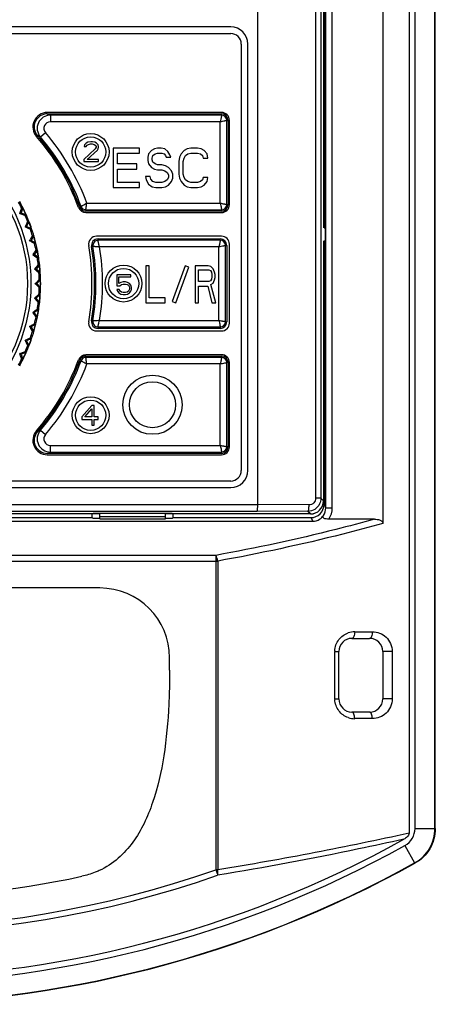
# Model space of a CAD drawing. Header units: millimetres. Extents: x 1117 to 38156, y -1945 to 7303.
# Tile 821 of 831: x 36394 to 36425, y 1271 to 1346. Entities that reach past the tile are written whole.
import ezdxf

# ---------------------------------------------------------------- set-up
doc = ezdxf.new("R2010")
doc.units = ezdxf.units.MM

msp = doc.modelspace()

# ---------------------------------------------------------------- linework, layer by layer
at = {"color": 7, "linetype": 'Continuous'}
for p, q in [((36421.392, 1414.083), (36421.392, 1307.913)), ((36423.381, 1414.236), (36423.381, 1284.378)), ((36423.837, 1284.741), (36423.837, 1413.969)), ((36425.355, 1284.741), (36425.355, 1413.969)), ((36425.381, 1284.726), (36425.381, 1413.99)), ((36411.881, 1309.34), (36411.881, 1393.724)), ((36416.284, 1392.692), (36416.284, 1309.825)), ((36416.686, 1392.692), (36416.686, 1309.823)), ((36417.052, 1309.087), (36417.052, 1392.714)), ((36417.552, 1309.087), (36417.552, 1392.714)), ((36416.881, 1376.381), (36416.881, 1330.381)), ((36416.921, 1376.381), (36416.921, 1330.381)), ((36409.831, 1345.631), (36354.931, 1345.631)), ((36354.931, 1345.131), (36409.831, 1345.131)), ((36410.631, 1344.331), (36410.631, 1311.931)), ((36411.131, 1311.931), (36411.131, 1344.331)), ((36409.131, 1339.131), (36395.886, 1339.131)), ((36395.886, 1339.031), (36409.131, 1339.031)), ((36409.131, 1338.926), (36396.116, 1338.926)), ((36396.116, 1338.926), (36396.116, 1338.426)), ((36409.131, 1338.926), (36409.131, 1339.031)), ((36409.026, 1338.426), (36396.116, 1338.426)), ((36409.026, 1332.235), (36409.026, 1338.426)), ((36409.526, 1338.531), (36409.631, 1338.531)), ((36409.526, 1332.131), (36409.526, 1338.531)), ((36409.631, 1338.531), (36409.631, 1332.131)), ((36409.731, 1332.131), (36409.731, 1338.531)), ((36395.357, 1337.274), (36395.737, 1337.6)), ((36398.723, 1336.677), (36398.692, 1336.549)), ((36398.848, 1336.805), (36398.723, 1336.677)), ((36398.973, 1336.869), (36398.848, 1336.805)), ((36398.911, 1336.645), (36399.005, 1336.709)), ((36399.192, 1336.901), (36398.973, 1336.869)), ((36399.005, 1336.709), (36399.161, 1336.741)), ((36399.161, 1336.741), (36399.286, 1336.741)), ((36399.317, 1336.901), (36399.192, 1336.901)), ((36399.286, 1336.741), (36399.442, 1336.709)), ((36399.505, 1336.869), (36399.317, 1336.901)), ((36399.442, 1336.709), (36399.536, 1336.645)), ((36399.63, 1336.805), (36399.505, 1336.869)), ((36399.755, 1336.677), (36399.63, 1336.805)), ((36399.786, 1336.549), (36399.755, 1336.677)), ((36399.536, 1336.358), (36398.661, 1335.56)), ((36398.692, 1336.549), (36398.848, 1336.549)), ((36398.848, 1336.549), (36398.911, 1336.645)), ((36398.911, 1335.56), (36399.692, 1336.262)), ((36399.536, 1336.645), (36399.598, 1336.549)), ((36399.598, 1336.486), (36399.536, 1336.358)), ((36399.598, 1336.549), (36399.598, 1336.486)), ((36399.692, 1336.262), (36399.755, 1336.358)), ((36399.755, 1336.358), (36399.786, 1336.486)), ((36399.786, 1336.486), (36399.786, 1336.549)), ((36402.906, 1336.431), (36400.881, 1336.431)), ((36400.881, 1336.431), (36400.881, 1333.431)), ((36401.218, 1336.048), (36402.906, 1336.048)), ((36401.218, 1335.218), (36401.218, 1336.048)), ((36402.906, 1336.048), (36402.906, 1336.431)), ((36403.581, 1335.984), (36403.525, 1335.728)), ((36403.806, 1336.239), (36403.581, 1335.984)), ((36404.031, 1336.367), (36403.806, 1336.239)), ((36403.918, 1335.856), (36404.087, 1335.984)), ((36404.256, 1336.431), (36404.031, 1336.367)), ((36404.087, 1335.984), (36404.256, 1336.048)), ((36404.537, 1336.431), (36404.256, 1336.431)), ((36404.256, 1336.048), (36404.593, 1336.048)), ((36404.818, 1336.367), (36404.537, 1336.431)), ((36404.593, 1336.048), (36404.762, 1335.984)), ((36404.762, 1335.984), (36404.875, 1335.856)), ((36405.043, 1336.175), (36404.818, 1336.367)), ((36405.212, 1335.92), (36405.043, 1336.175)), ((36406.056, 1335.984), (36405.943, 1335.728)), ((36406.281, 1336.239), (36406.056, 1335.984)), ((36406.506, 1336.367), (36406.281, 1336.239)), ((36406.393, 1335.856), (36406.562, 1335.984)), ((36406.787, 1336.431), (36406.506, 1336.367)), ((36406.562, 1335.984), (36406.787, 1336.048)), ((36407.293, 1336.431), (36406.787, 1336.431)), ((36406.787, 1336.048), (36407.293, 1336.048)), ((36407.575, 1336.367), (36407.293, 1336.431)), ((36407.293, 1336.048), (36407.518, 1335.984)), ((36407.518, 1335.984), (36407.687, 1335.856)), ((36407.8, 1336.239), (36407.575, 1336.367)), ((36408.025, 1335.984), (36407.8, 1336.239)), ((36408.081, 1335.665), (36408.025, 1335.984)), ((36398.661, 1335.56), (36398.661, 1335.401)), ((36398.661, 1335.401), (36399.786, 1335.401)), ((36399.786, 1335.56), (36398.911, 1335.56)), ((36399.786, 1335.401), (36399.786, 1335.56)), ((36402.681, 1335.218), (36401.218, 1335.218)), ((36402.681, 1334.835), (36402.681, 1335.218)), ((36403.525, 1335.728), (36403.525, 1335.473)), ((36403.525, 1335.473), (36403.581, 1335.218)), ((36403.581, 1335.218), (36403.806, 1334.962)), ((36403.862, 1335.665), (36403.918, 1335.856)), ((36403.862, 1335.537), (36403.862, 1335.665)), ((36403.918, 1335.345), (36403.862, 1335.537)), ((36404.087, 1335.218), (36403.918, 1335.345)), ((36404.256, 1335.154), (36404.087, 1335.218)), ((36404.875, 1335.856), (36404.931, 1335.728)), ((36404.931, 1335.728), (36405.268, 1335.728)), ((36405.268, 1335.728), (36405.212, 1335.92)), ((36405.943, 1335.728), (36405.887, 1335.409)), ((36405.887, 1335.409), (36405.887, 1334.452)), ((36406.225, 1335.409), (36406.281, 1335.665)), ((36406.225, 1334.452), (36406.225, 1335.409)), ((36406.281, 1335.665), (36406.393, 1335.856)), ((36407.687, 1335.856), (36407.743, 1335.665)), ((36407.743, 1335.665), (36408.081, 1335.665)), ((36401.218, 1334.835), (36402.681, 1334.835)), ((36401.218, 1333.814), (36401.218, 1334.835)), ((36403.806, 1334.962), (36404.031, 1334.835)), ((36404.031, 1334.835), (36404.256, 1334.771)), ((36404.593, 1335.154), (36404.256, 1335.154)), ((36404.256, 1334.771), (36404.593, 1334.771)), ((36404.875, 1335.09), (36404.593, 1335.154)), ((36404.593, 1334.771), (36404.818, 1334.707)), ((36404.818, 1334.707), (36404.987, 1334.579)), ((36405.1, 1334.962), (36404.875, 1335.09)), ((36404.987, 1334.579), (36405.1, 1334.388)), ((36405.325, 1334.707), (36405.1, 1334.962)), ((36405.437, 1334.452), (36405.325, 1334.707)), ((36405.437, 1334.133), (36405.437, 1334.452)), ((36405.887, 1334.452), (36405.943, 1334.133)), ((36406.281, 1334.197), (36406.225, 1334.452)), ((36402.906, 1333.814), (36401.218, 1333.814)), ((36402.906, 1333.431), (36402.906, 1333.814)), ((36403.693, 1334.26), (36403.356, 1334.26)), ((36403.356, 1334.26), (36403.412, 1334.005)), ((36403.412, 1334.005), (36403.581, 1333.686)), ((36403.581, 1333.686), (36403.862, 1333.494)), ((36403.75, 1334.069), (36403.693, 1334.26)), ((36403.918, 1333.877), (36403.75, 1334.069)), ((36404.143, 1333.814), (36403.918, 1333.877)), ((36404.593, 1333.814), (36404.143, 1333.814)), ((36404.818, 1333.877), (36404.593, 1333.814)), ((36404.987, 1334.005), (36404.818, 1333.877)), ((36405.1, 1334.197), (36404.987, 1334.005)), ((36405.1, 1334.388), (36405.1, 1334.197)), ((36405.1, 1333.622), (36405.325, 1333.877)), ((36405.325, 1333.877), (36405.437, 1334.133)), ((36405.943, 1334.133), (36406.056, 1333.877)), ((36406.056, 1333.877), (36406.281, 1333.622)), ((36406.393, 1334.005), (36406.281, 1334.197)), ((36406.562, 1333.877), (36406.393, 1334.005)), ((36406.787, 1333.814), (36406.562, 1333.877)), ((36407.293, 1333.814), (36406.787, 1333.814)), ((36407.518, 1333.877), (36407.293, 1333.814)), ((36407.687, 1334.005), (36407.518, 1333.877)), ((36407.743, 1334.197), (36407.687, 1334.005)), ((36408.081, 1334.197), (36407.743, 1334.197)), ((36407.8, 1333.622), (36408.025, 1333.877)), ((36408.025, 1333.877), (36408.081, 1334.197)), ((36400.881, 1333.431), (36402.906, 1333.431)), ((36403.862, 1333.494), (36404.143, 1333.431)), ((36404.143, 1333.431), (36404.593, 1333.431)), ((36404.593, 1333.431), (36404.875, 1333.494)), ((36404.875, 1333.494), (36405.1, 1333.622)), ((36406.281, 1333.622), (36406.506, 1333.494)), ((36406.506, 1333.494), (36406.787, 1333.431)), ((36406.787, 1333.431), (36407.293, 1333.431)), ((36407.293, 1333.431), (36407.575, 1333.494)), ((36407.575, 1333.494), (36407.8, 1333.622)), ((36398.894, 1332.235), (36409.026, 1332.235)), ((36393.889, 1331.497), (36393.787, 1331.449)), ((36394.034, 1331.893), (36393.889, 1331.497)), ((36393.889, 1331.497), (36394.286, 1331.353)), ((36394.034, 1331.893), (36393.942, 1331.851)), ((36398.449, 1331.995), (36398.35, 1331.959)), ((36398.82, 1331.735), (36409.131, 1331.735)), ((36398.82, 1331.735), (36398.82, 1331.631)), ((36409.131, 1331.631), (36398.82, 1331.631)), ((36398.82, 1331.531), (36409.131, 1331.531)), ((36409.131, 1331.735), (36409.131, 1331.631)), ((36409.526, 1332.131), (36409.631, 1332.131)), ((36394.194, 1331.31), (36394.286, 1331.353)), ((36394.492, 1330.856), (36394.313, 1330.474)), ((36394.492, 1330.856), (36394.396, 1330.821)), ((36394.313, 1330.474), (36394.207, 1330.435)), ((36394.696, 1330.295), (36394.313, 1330.474)), ((36394.6, 1330.261), (36394.696, 1330.295)), ((36416.921, 1330.381), (36417.037, 1330.381)), ((36417.007, 1330.381), (36417.007, 1329.381)), ((36394.646, 1329.417), (36394.537, 1329.388)), ((36394.857, 1329.782), (36394.646, 1329.417)), ((36395.012, 1329.206), (36394.646, 1329.417)), ((36394.857, 1329.782), (36394.759, 1329.756)), ((36394.914, 1329.18), (36395.012, 1329.206)), ((36409.131, 1329.731), (36399.622, 1329.731)), ((36399.74, 1329.531), (36409.031, 1329.531)), ((36399.74, 1329.426), (36399.74, 1329.531)), ((36409.031, 1329.426), (36399.74, 1329.426)), ((36409.031, 1329.426), (36409.031, 1329.531)), ((36416.881, 1329.381), (36416.881, 1309.63)), ((36416.921, 1329.381), (36417.037, 1329.381)), ((36416.921, 1329.381), (36416.921, 1309.351)), ((36395.128, 1328.681), (36394.886, 1328.336)), ((36395.128, 1328.681), (36395.028, 1328.663)), ((36399.35, 1328.965), (36399.247, 1328.948)), ((36408.926, 1328.926), (36399.863, 1328.926)), ((36408.926, 1323.335), (36408.926, 1328.926)), ((36409.426, 1329.031), (36409.531, 1329.031)), ((36409.426, 1323.231), (36409.426, 1329.031)), ((36409.531, 1329.031), (36409.531, 1323.231)), ((36409.731, 1323.131), (36409.731, 1329.131)), ((36394.886, 1328.336), (36394.775, 1328.316)), ((36395.232, 1328.094), (36394.886, 1328.336)), ((36395.132, 1328.076), (36395.232, 1328.094)), ((36395.031, 1327.237), (36394.918, 1327.227)), ((36395.302, 1327.56), (36395.031, 1327.237)), ((36395.354, 1326.966), (36395.031, 1327.237)), ((36395.302, 1327.56), (36395.201, 1327.552)), ((36395.253, 1326.957), (36395.354, 1326.966)), ((36403.626, 1327.481), (36403.381, 1327.481)), ((36403.381, 1327.481), (36403.381, 1324.681)), ((36403.626, 1325.038), (36403.626, 1327.481)), ((36406.363, 1327.481), (36405.381, 1324.783)), ((36405.663, 1324.681), (36406.644, 1327.378)), ((36406.644, 1327.378), (36406.363, 1327.481)), ((36408.117, 1327.481), (36407.137, 1327.481)), ((36407.137, 1327.481), (36407.137, 1324.681)), ((36407.382, 1327.183), (36408.158, 1327.183)), ((36407.382, 1326.289), (36407.382, 1327.183)), ((36408.322, 1327.421), (36408.117, 1327.481)), ((36408.158, 1327.183), (36408.281, 1327.123)), ((36408.281, 1327.123), (36408.362, 1327.004)), ((36408.485, 1327.242), (36408.322, 1327.421)), ((36408.362, 1327.004), (36408.403, 1326.825)), ((36408.607, 1327.004), (36408.485, 1327.242)), ((36408.648, 1326.825), (36408.607, 1327.004)), ((36395.377, 1326.429), (36395.079, 1326.131)), ((36395.377, 1326.429), (36395.276, 1326.429)), ((36402.233, 1326.801), (36401.171, 1326.801)), ((36401.171, 1326.801), (36401.171, 1325.971)), ((36401.327, 1326.641), (36402.233, 1326.641)), ((36401.327, 1326.13), (36401.327, 1326.641)), ((36401.483, 1326.226), (36401.327, 1326.13)), ((36401.64, 1326.258), (36401.483, 1326.226)), ((36401.827, 1326.258), (36401.64, 1326.258)), ((36401.983, 1326.226), (36401.827, 1326.258)), ((36402.14, 1326.13), (36401.983, 1326.226)), ((36402.233, 1326.641), (36402.233, 1326.801)), ((36408.158, 1326.289), (36407.382, 1326.289)), ((36408.281, 1326.349), (36408.158, 1326.289)), ((36408.362, 1326.468), (36408.281, 1326.349)), ((36408.403, 1326.647), (36408.362, 1326.468)), ((36408.403, 1326.825), (36408.403, 1326.647)), ((36408.485, 1326.17), (36408.607, 1326.408)), ((36408.607, 1326.408), (36408.648, 1326.587)), ((36408.648, 1326.587), (36408.648, 1326.825)), ((36395.079, 1326.131), (36394.966, 1326.131)), ((36395.377, 1325.832), (36395.079, 1326.131)), ((36395.276, 1325.832), (36395.377, 1325.832)), ((36401.171, 1325.971), (36401.39, 1325.971)), ((36401.358, 1325.684), (36401.171, 1325.684)), ((36401.171, 1325.684), (36401.233, 1325.556)), ((36401.233, 1325.556), (36401.327, 1325.428)), ((36401.421, 1325.556), (36401.358, 1325.684)), ((36401.39, 1325.971), (36401.515, 1326.067)), ((36401.515, 1325.492), (36401.421, 1325.556)), ((36401.515, 1326.067), (36401.64, 1326.098)), ((36401.64, 1325.46), (36401.515, 1325.492)), ((36401.64, 1326.098), (36401.827, 1326.098)), ((36401.827, 1325.46), (36401.64, 1325.46)), ((36401.827, 1326.098), (36401.952, 1326.067)), ((36401.952, 1325.492), (36401.827, 1325.46)), ((36401.952, 1326.067), (36402.046, 1326.003)), ((36402.046, 1325.556), (36401.952, 1325.492)), ((36402.046, 1326.003), (36402.108, 1325.907)), ((36402.108, 1325.652), (36402.046, 1325.556)), ((36402.108, 1325.907), (36402.14, 1325.811)), ((36402.14, 1325.747), (36402.108, 1325.652)), ((36402.233, 1326.003), (36402.14, 1326.13)), ((36402.14, 1325.811), (36402.14, 1325.747)), ((36402.14, 1325.428), (36402.233, 1325.556)), ((36402.296, 1325.843), (36402.233, 1326.003)), ((36402.233, 1325.556), (36402.296, 1325.715)), ((36402.296, 1325.715), (36402.296, 1325.843)), ((36407.382, 1325.932), (36408.077, 1325.932)), ((36407.382, 1324.681), (36407.382, 1325.932)), ((36408.077, 1325.932), (36408.403, 1324.681)), ((36408.322, 1326.051), (36408.485, 1326.17)), ((36408.689, 1324.681), (36408.322, 1326.051)), ((36395.031, 1325.024), (36394.918, 1325.034)), ((36395.354, 1325.295), (36395.031, 1325.024)), ((36395.302, 1324.701), (36395.031, 1325.024)), ((36395.201, 1324.71), (36395.302, 1324.701)), ((36395.354, 1325.295), (36395.253, 1325.304)), ((36401.327, 1325.428), (36401.483, 1325.332)), ((36401.483, 1325.332), (36401.64, 1325.301)), ((36401.64, 1325.301), (36401.827, 1325.301)), ((36401.827, 1325.301), (36401.983, 1325.332)), ((36401.983, 1325.332), (36402.14, 1325.428)), ((36404.851, 1325.038), (36403.626, 1325.038)), ((36404.851, 1324.681), (36404.851, 1325.038)), ((36405.381, 1324.783), (36405.663, 1324.681)), ((36395.232, 1324.167), (36394.886, 1323.926)), ((36395.232, 1324.167), (36395.132, 1324.185)), ((36403.381, 1324.681), (36404.851, 1324.681)), ((36407.137, 1324.681), (36407.382, 1324.681)), ((36408.403, 1324.681), (36408.689, 1324.681)), ((36394.886, 1323.926), (36394.775, 1323.945)), ((36395.128, 1323.58), (36394.886, 1323.926)), ((36395.028, 1323.598), (36395.128, 1323.58)), ((36399.35, 1323.296), (36399.247, 1323.313)), ((36399.864, 1323.335), (36408.926, 1323.335)), ((36409.426, 1323.231), (36409.531, 1323.231)), ((36394.646, 1322.844), (36394.537, 1322.873)), ((36395.012, 1323.055), (36394.646, 1322.844)), ((36394.646, 1322.844), (36394.857, 1322.479)), ((36394.759, 1322.505), (36394.857, 1322.479)), ((36395.012, 1323.055), (36394.914, 1323.081)), ((36399.622, 1322.531), (36409.131, 1322.531)), ((36399.74, 1322.835), (36409.031, 1322.835)), ((36399.74, 1322.835), (36399.74, 1322.731)), ((36409.031, 1322.731), (36399.74, 1322.731)), ((36409.031, 1322.835), (36409.031, 1322.731)), ((36394.313, 1321.788), (36394.207, 1321.826)), ((36394.696, 1321.966), (36394.313, 1321.788)), ((36394.313, 1321.788), (36394.492, 1321.405)), ((36394.696, 1321.966), (36394.6, 1322)), ((36394.396, 1321.44), (36394.492, 1321.405)), ((36393.889, 1320.764), (36393.787, 1320.812)), ((36394.286, 1320.908), (36393.889, 1320.764)), ((36393.889, 1320.764), (36394.034, 1320.368)), ((36393.942, 1320.411), (36394.034, 1320.368)), ((36394.286, 1320.908), (36394.194, 1320.951)), ((36398.35, 1320.302), (36398.449, 1320.266)), ((36409.131, 1320.731), (36398.82, 1320.731)), ((36398.82, 1320.631), (36409.131, 1320.631)), ((36398.82, 1320.631), (36398.82, 1320.526)), ((36409.131, 1320.526), (36398.82, 1320.526)), ((36409.131, 1320.631), (36409.131, 1320.526)), ((36409.026, 1320.026), (36398.894, 1320.026)), ((36409.026, 1313.835), (36409.026, 1320.026)), ((36409.631, 1320.131), (36409.526, 1320.131)), ((36409.526, 1313.731), (36409.526, 1320.131)), ((36409.631, 1320.131), (36409.631, 1313.731)), ((36409.731, 1313.731), (36409.731, 1320.131)), ((36399.261, 1316.871), (36398.511, 1316.009)), ((36398.73, 1316.009), (36399.261, 1316.615)), ((36399.448, 1316.871), (36399.261, 1316.871)), ((36399.261, 1316.615), (36399.261, 1316.009)), ((36399.448, 1316.009), (36399.448, 1316.871)), ((36398.511, 1316.009), (36398.511, 1315.817)), ((36398.511, 1315.817), (36399.261, 1315.817)), ((36399.261, 1316.009), (36398.73, 1316.009)), ((36399.261, 1315.817), (36399.261, 1315.371)), ((36399.761, 1316.009), (36399.448, 1316.009)), ((36399.448, 1315.817), (36399.761, 1315.817)), ((36399.448, 1315.371), (36399.448, 1315.817)), ((36399.761, 1315.817), (36399.761, 1316.009)), ((36395.357, 1314.987), (36395.737, 1314.661)), ((36399.261, 1315.371), (36399.448, 1315.371)), ((36396.116, 1313.835), (36409.026, 1313.835)), ((36396.116, 1313.335), (36396.116, 1313.835)), ((36409.631, 1313.731), (36409.526, 1313.731)), ((36409.131, 1313.231), (36395.886, 1313.231)), ((36395.886, 1313.131), (36409.131, 1313.131)), ((36396.116, 1313.335), (36409.131, 1313.335)), ((36409.131, 1313.231), (36409.131, 1313.335)), ((36409.831, 1311.131), (36354.931, 1311.131)), ((36354.931, 1310.631), (36409.831, 1310.631)), ((36416.686, 1309.825), (36416.284, 1309.825)), ((36416.881, 1309.63), (36416.686, 1309.825)), ((36352.881, 1309.34), (36411.881, 1309.34)), ((36415.783, 1309.327), (36411.881, 1309.34)), ((36416.921, 1309.351), (36417.052, 1309.087)), ((36417.052, 1309.087), (36417.552, 1309.087)), ((36352.93, 1308.84), (36411.831, 1308.84)), ((36399.881, 1308.631), (36364.881, 1308.631)), ((36365.454, 1308.351), (36399.307, 1308.351)), ((36399.307, 1308.351), (36399.307, 1308.631)), ((36399.307, 1308.351), (36399.381, 1308.278)), ((36405.381, 1308.657), (36399.381, 1308.657)), ((36399.381, 1308.631), (36399.381, 1308.657)), ((36399.881, 1308.278), (36399.381, 1308.278)), ((36399.881, 1308.255), (36399.881, 1308.657)), ((36399.881, 1308.431), (36404.881, 1308.431)), ((36399.881, 1308.255), (36404.881, 1308.255)), ((36404.881, 1308.255), (36404.881, 1308.657)), ((36415.881, 1308.631), (36404.881, 1308.631)), ((36405.381, 1308.278), (36404.881, 1308.278)), ((36405.381, 1308.631), (36405.381, 1308.657)), ((36405.454, 1308.351), (36405.381, 1308.278)), ((36405.454, 1308.351), (36405.454, 1308.631)), ((36405.454, 1308.351), (36415.921, 1308.351)), ((36415.685, 1308.827), (36411.831, 1308.84)), ((36415.881, 1308.631), (36415.685, 1308.827)), ((36415.921, 1308.351), (36416.059, 1308.074)), ((36348.702, 1308.074), (36416.059, 1308.074)), ((36420.761, 1308.231), (36417.284, 1308.231)), ((36408.692, 1305.488), (36356.069, 1305.488)), ((36408.694, 1305.488), (36408.694, 1281.595)), ((36355.919, 1305.055), (36408.843, 1305.055)), ((36408.843, 1305.055), (36408.843, 1281.6)), ((36399.881, 1303.007), (36364.881, 1303.007)), ((36419.252, 1299.681), (36420.595, 1299.681)), ((36419.045, 1299.181), (36420.381, 1299.181)), ((36417.744, 1298.181), (36418.045, 1298.181)), ((36417.744, 1294.581), (36417.744, 1298.181)), ((36418.045, 1294.581), (36418.045, 1298.181)), ((36422.104, 1298.181), (36421.381, 1298.181)), ((36421.381, 1298.181), (36421.381, 1294.581)), ((36422.104, 1298.181), (36422.104, 1294.581)), ((36405.181, 1296.754), (36405.181, 1297.707)), ((36417.744, 1294.581), (36418.045, 1294.581)), ((36422.104, 1294.581), (36421.381, 1294.581)), ((36420.381, 1293.581), (36419.045, 1293.581)), ((36420.595, 1293.081), (36419.252, 1293.081)), ((36423.837, 1284.741), (36425.355, 1284.741)), ((36425.355, 1284.741), (36425.381, 1284.726)), ((36423.073, 1283.445), (36423.809, 1282.117)), ((36423.809, 1282.117), (36423.836, 1282.102)), ((36408.843, 1281.599), (36408.694, 1281.599)), ((36408.694, 1281.599), (36408.837, 1281.191))]:
    msp.add_line(p, q, dxfattribs=at)
for centre, radius in [((36382.381, 1326.131), 12.258), ((36382.381, 1326.131), 12), ((36399.181, 1336.131), 1.4), ((36399.181, 1336.131), 1.15), ((36401.681, 1326.131), 1.4), ((36401.681, 1326.131), 1.15), ((36403.881, 1316.931), 2.25), ((36403.881, 1316.931), 1.75), ((36399.181, 1316.131), 1.4), ((36399.181, 1316.131), 1.15)]:
    msp.add_circle(centre, radius, dxfattribs=at)
for centre, radius, start, end in [((36409.831, 1344.331), 1.3, 0, 90), ((36409.831, 1344.331), 0.8, 0, 90), ((36395.886, 1338.031), 1.1, 90, 221.38467), ((36395.885, 1338.031), 1, 89.97331, 221.41243), ((36396.116, 1337.926), 1, 90.01817, 220.63675), ((36379.5, 1302.754), 39.805, 65.32792, 65.69211), ((36409.131, 1338.531), 0.6, 0, 90), ((36409.131, 1338.531), 0.5, 0, 90), ((36409.131, 1338.531), 0.395, 0, 90), ((36396.116, 1337.926), 0.5, 89.97969, 220.66797), ((36382.381, 1326.131), 17.605, 20.28862, 40.65526), ((36382.381, 1326.131), 16.9, 20.05104, 41.38467), ((36380.108, 1302.062), 38.372, 66.58395, 66.94449), ((36382.381, 1326.131), 17, 20.05104, 41.38574), ((36382.381, 1326.131), 17.105, 20.05104, 40.65494), ((36382.381, 1326.131), 12.898, 26.32497, 28.67503), ((36382.381, 1326.131), 13, 21.31473, 28.68527), ((36382.381, 1326.131), 12.983, 23.67957, 26.31933), ((36398.82, 1332.131), 0.6, 200.05104, 270), ((36398.82, 1332.131), 0.5, 200.05104, 270), ((36398.82, 1332.131), 0.395, 200.05104, 270), ((36409.131, 1332.131), 0.6, 270, 0), ((36409.131, 1332.131), 0.5, 270, 0), ((36409.131, 1332.131), 0.395, 270, 0), ((36382.381, 1326.131), 12.898, 21.32497, 23.67503), ((36382.381, 1326.131), 12.983, 18.69834, 21.15769), ((36382.381, 1326.131), 13, 18.6934, 21.30985), ((36382.381, 1326.131), 12.898, 16.32497, 18.67503), ((36382.381, 1326.131), 13, 11.31473, 18.68527), ((36382.381, 1326.131), 12.983, 13.67894, 16.32304), ((36399.622, 1329.131), 0.6, 90, 189.87089), ((36399.74, 1329.031), 0.5, 90, 189.48403), ((36399.74, 1329.031), 0.395, 90, 189.48403), ((36409.031, 1329.031), 0.5, 0, 90), ((36409.031, 1329.031), 0.395, 0, 90), ((36409.131, 1329.131), 0.6, 0, 90), ((36382.381, 1326.131), 12.898, 11.32497, 13.67503), ((36382.381, 1326.131), 12.983, 8.69778, 11.15441), ((36382.381, 1326.131), 13, 8.69284, 11.30762), ((36382.381, 1326.131), 16.9, 350.12911, 9.87089), ((36382.381, 1326.131), 17.1, 350.51597, 9.48403), ((36382.381, 1326.131), 17.205, 350.51597, 9.48403), ((36382.381, 1326.131), 17.705, 350.91673, 9.08389), ((36382.381, 1326.131), 12.898, 6.32497, 8.67503), ((36382.381, 1326.131), 13, 3.70072, 8.68527), ((36382.381, 1326.131), 12.898, 1.32497, 3.67503), ((36382.381, 1326.131), 12.983, 3.69895, 6.33198), ((36382.381, 1326.131), 13, 356.31473, 3.68527), ((36382.381, 1326.131), 12.983, 358.6827, 1.16825), ((36382.381, 1326.131), 12.898, 356.32497, 358.67503), ((36382.381, 1326.131), 12.898, 351.32497, 353.67503), ((36382.381, 1326.131), 13, 351.31473, 356.29927), ((36382.381, 1326.131), 12.983, 353.66801, 356.30104), ((36382.381, 1326.131), 12.983, 348.69733, 351.15489), ((36382.381, 1326.131), 13, 348.69237, 351.30716), ((36382.381, 1326.131), 13, 341.31473, 348.68527), ((36382.381, 1326.131), 12.898, 346.32497, 348.67503), ((36399.622, 1323.131), 0.6, 170.12911, 270), ((36399.74, 1323.231), 0.5, 170.51597, 270), ((36399.74, 1323.231), 0.395, 170.51597, 270), ((36409.031, 1323.231), 0.5, 270, 0), ((36409.031, 1323.231), 0.395, 270, 0), ((36382.381, 1326.131), 12.898, 341.32497, 343.67503), ((36382.381, 1326.131), 12.983, 343.67695, 346.32105), ((36409.131, 1323.131), 0.6, 270, 0), ((36382.381, 1326.131), 12.983, 338.69509, 341.15307), ((36382.381, 1326.131), 13, 338.69014, 341.30659), ((36382.381, 1326.131), 13, 331.31473, 338.68527), ((36382.381, 1326.131), 12.898, 336.32497, 338.67503), ((36382.381, 1326.131), 12.898, 331.32497, 333.67503), ((36382.381, 1326.131), 12.983, 333.68066, 336.32043), ((36382.381, 1326.131), 16.9, 318.61533, 339.94896), ((36382.381, 1326.131), 17, 318.61426, 339.94896), ((36382.381, 1326.131), 17.105, 319.34505, 339.94896), ((36398.82, 1320.131), 0.6, 90, 159.94896), ((36398.82, 1320.131), 0.5, 90, 159.94896), ((36398.82, 1320.131), 0.395, 90, 159.94896), ((36409.131, 1320.131), 0.6, 0, 90), ((36409.131, 1320.131), 0.5, 0, 90), ((36409.131, 1320.131), 0.395, 0, 90), ((36382.381, 1326.131), 17.605, 319.34471, 339.71151), ((36396.116, 1314.335), 1, 139.36325, 269.98183), ((36380.052, 1350.331), 38.516, 293.05583, 293.41503), ((36395.886, 1314.231), 1.1, 138.61533, 270), ((36395.885, 1314.23), 1, 138.58757, 270.02669), ((36396.116, 1314.335), 0.5, 139.33291, 270.0204), ((36409.131, 1313.731), 0.6, 270, 0), ((36409.131, 1313.731), 0.5, 270, 0), ((36409.131, 1313.731), 0.395, 270, 0), ((36379.583, 1349.325), 39.606, 294.30722, 294.67324), ((36409.831, 1311.931), 1.3, 270, 0), ((36409.831, 1311.931), 0.8, 270, 0), ((36416.052, 1309.087), 1.5, 325.17481, 359.99806), ((36399.881, 1297.707), 5.3, 0, 90), ((36419.254, 1298.152), 1.528, 90.07434, 108.85741), ((36419.045, 1298.181), 1, 90, 180), ((36420.381, 1298.181), 1, 0, 90), ((36419.21, 1298.18), 1.466, 178.23131, 179.98421), ((36419.213, 1294.581), 1.469, 180.00954, 181.74698), ((36419.045, 1294.581), 1, 180, 270), ((36420.381, 1294.581), 1, 270, 0), ((36419.254, 1294.607), 1.527, 251.08088, 269.9323), ((36382.381, 1356.883), 83.503, 240.90464, 299.09536), ((36382.381, 1356.883), 83.959, 241.00902, 298.99098), ((36382.381, 1356.883), 85.503, 240.9983, 299.0017), ((36382.381, 1356.883), 85.477, 241.00902, 298.99098), ((36382.381, 1356.883), 79.75, 250.73516, 289.26463), ((36382.381, 1356.883), 80.183, 250.73347, 289.26365), ((36382.381, 1356.883), 77.477, 257.98255, 282.01745)]:
    msp.add_arc(centre, radius, start, end, dxfattribs=at)
for centre, major_axis, ratio, start_param, end_param in [((36415.881, 1309.631), (-0.707, 0.707), 0.999695, 2.356347, 3.926839), ((36415.921, 1309.351), (0.447, -0.895), 0.99981, 5.819644, 7.390288), ((36415.881, 1309.631), (0.707, -0.707), 0.999695, -0.157039, 0.471129), ((36415.881, 1309.631), (0.707, -0.707), 0.999695, -0.785246, -0.471129)]:
    msp.add_ellipse(centre, major_axis=major_axis, ratio=ratio, start_param=start_param, end_param=end_param, dxfattribs=at)
for points, knots in [([(36409.131, 1338.926), (36409.131, 1338.922), (36409.128, 1338.908), (36409.125, 1338.878), (36409.117, 1338.831), (36409.106, 1338.769), (36409.091, 1338.694), (36409.066, 1338.578), (36409.044, 1338.487), (36409.026, 1338.426)], [0, 0, 0, 0, 0.022317, 0.081844, 0.176208, 0.301587, 0.452932, 0.624181, 1, 1, 1, 1]), ([(36409.026, 1338.426), (36409.087, 1338.444), (36409.203, 1338.472), (36409.341, 1338.501), (36409.432, 1338.517), (36409.479, 1338.524), (36409.508, 1338.528), (36409.522, 1338.531), (36409.526, 1338.531)], [0, 0, 0, 0, 0.375828, 0.698411, 0.823801, 0.918165, 0.977677, 1, 1, 1, 1]), ([(36398.893, 1332.235), (36398.839, 1332.202), (36398.737, 1332.143), (36398.615, 1332.077), (36398.533, 1332.036), (36398.491, 1332.015), (36398.465, 1332.003), (36398.452, 1331.996), (36398.449, 1331.995)], [0, 0, 0, 0, 0.377312, 0.699761, 0.824674, 0.91856, 0.977761, 1, 1, 1, 1]), ([(36398.82, 1331.735), (36398.82, 1331.739), (36398.822, 1331.753), (36398.824, 1331.782), (36398.83, 1331.829), (36398.841, 1331.919), (36398.861, 1332.057), (36398.88, 1332.173), (36398.893, 1332.235)], [0, 0, 0, 0, 0.02224, 0.081451, 0.175349, 0.300268, 0.622712, 1, 1, 1, 1]), ([(36409.026, 1332.235), (36409.044, 1332.174), (36409.072, 1332.058), (36409.101, 1331.921), (36409.117, 1331.83), (36409.125, 1331.783), (36409.128, 1331.753), (36409.131, 1331.739), (36409.131, 1331.735)], [0, 0, 0, 0, 0.375828, 0.698411, 0.823801, 0.918165, 0.977677, 1, 1, 1, 1]), ([(36409.526, 1332.131), (36409.522, 1332.131), (36409.508, 1332.133), (36409.479, 1332.137), (36409.432, 1332.145), (36409.369, 1332.156), (36409.294, 1332.17), (36409.178, 1332.195), (36409.087, 1332.217), (36409.026, 1332.235)], [0, 0, 0, 0, 0.022317, 0.081844, 0.176208, 0.301587, 0.452932, 0.624181, 1, 1, 1, 1]), ([(36393.787, 1331.449), (36393.797, 1331.476), (36393.816, 1331.528), (36393.844, 1331.602), (36393.869, 1331.67), (36393.892, 1331.729), (36393.909, 1331.772), (36393.92, 1331.8), (36393.927, 1331.817), (36393.932, 1331.831), (36393.936, 1331.841), (36393.94, 1331.847), (36393.941, 1331.85), (36393.942, 1331.851)], [0, 0, 0, 0, 0.199481, 0.385367, 0.554329, 0.702459, 0.82537, 0.875938, 0.918501, 0.952563, 0.977679, 0.993532, 1, 1, 1, 1]), ([(36394.194, 1331.31), (36394.193, 1331.31), (36394.189, 1331.311), (36394.183, 1331.312), (36394.173, 1331.316), (36394.159, 1331.32), (36394.141, 1331.326), (36394.112, 1331.335), (36394.068, 1331.35), (36394.009, 1331.371), (36393.941, 1331.395), (36393.866, 1331.421), (36393.814, 1331.44), (36393.787, 1331.449)], [0, 0, 0, 0, 0.006467, 0.022314, 0.047417, 0.081484, 0.124046, 0.174615, 0.297555, 0.445709, 0.614672, 0.800566, 1, 1, 1, 1]), ([(36394.207, 1330.435), (36394.219, 1330.461), (36394.243, 1330.511), (36394.277, 1330.582), (36394.309, 1330.647), (36394.336, 1330.704), (36394.356, 1330.746), (36394.37, 1330.773), (36394.378, 1330.79), (36394.385, 1330.802), (36394.39, 1330.812), (36394.394, 1330.818), (36394.395, 1330.821), (36394.396, 1330.821)], [0, 0, 0, 0, 0.199481, 0.385367, 0.554329, 0.702459, 0.82537, 0.875938, 0.918501, 0.952563, 0.977679, 0.993532, 1, 1, 1, 1]), ([(36394.6, 1330.261), (36394.599, 1330.26), (36394.596, 1330.262), (36394.59, 1330.264), (36394.58, 1330.268), (36394.566, 1330.274), (36394.549, 1330.281), (36394.521, 1330.293), (36394.479, 1330.312), (36394.421, 1330.338), (36394.356, 1330.367), (36394.283, 1330.4), (36394.233, 1330.423), (36394.207, 1330.435)], [0, 0, 0, 0, 0.006467, 0.022314, 0.047417, 0.081484, 0.124046, 0.174615, 0.297555, 0.445709, 0.614672, 0.800566, 1, 1, 1, 1]), ([(36394.537, 1329.388), (36394.551, 1329.412), (36394.579, 1329.46), (36394.62, 1329.529), (36394.657, 1329.591), (36394.689, 1329.645), (36394.713, 1329.684), (36394.729, 1329.711), (36394.739, 1329.726), (36394.747, 1329.738), (36394.752, 1329.748), (36394.757, 1329.753), (36394.758, 1329.756), (36394.759, 1329.756)], [0, 0, 0, 0, 0.199481, 0.385367, 0.554329, 0.702459, 0.82537, 0.875938, 0.918501, 0.952563, 0.977679, 0.993532, 1, 1, 1, 1]), ([(36394.914, 1329.18), (36394.913, 1329.18), (36394.91, 1329.182), (36394.904, 1329.184), (36394.894, 1329.189), (36394.881, 1329.196), (36394.865, 1329.204), (36394.838, 1329.219), (36394.797, 1329.241), (36394.742, 1329.272), (36394.679, 1329.307), (36394.61, 1329.346), (36394.562, 1329.374), (36394.537, 1329.388)], [0, 0, 0, 0, 0.006467, 0.022314, 0.047417, 0.081484, 0.124046, 0.174615, 0.297555, 0.445709, 0.614672, 0.800566, 1, 1, 1, 1]), ([(36399.863, 1328.926), (36399.842, 1328.987), (36399.817, 1329.077), (36399.787, 1329.193), (36399.77, 1329.268), (36399.757, 1329.331), (36399.748, 1329.378), (36399.743, 1329.408), (36399.74, 1329.422), (36399.74, 1329.426)], [0, 0, 0, 0, 0.374733, 0.54588, 0.697414, 0.823133, 0.917847, 0.977626, 1, 1, 1, 1]), ([(36409.031, 1329.426), (36409.031, 1329.422), (36409.028, 1329.408), (36409.025, 1329.378), (36409.017, 1329.331), (36409.006, 1329.269), (36408.991, 1329.194), (36408.966, 1329.078), (36408.944, 1328.987), (36408.926, 1328.926)], [0, 0, 0, 0, 0.022317, 0.081844, 0.176208, 0.301587, 0.452932, 0.624181, 1, 1, 1, 1]), ([(36394.775, 1328.316), (36394.791, 1328.339), (36394.823, 1328.384), (36394.87, 1328.449), (36394.912, 1328.507), (36394.949, 1328.559), (36394.976, 1328.596), (36394.994, 1328.621), (36395.005, 1328.635), (36395.014, 1328.647), (36395.021, 1328.656), (36395.025, 1328.66), (36395.027, 1328.663), (36395.028, 1328.663)], [0, 0, 0, 0, 0.199481, 0.385367, 0.554329, 0.702459, 0.82537, 0.875938, 0.918501, 0.952563, 0.977679, 0.993532, 1, 1, 1, 1]), ([(36399.35, 1328.965), (36399.354, 1328.966), (36399.368, 1328.965), (36399.399, 1328.966), (36399.447, 1328.965), (36399.511, 1328.963), (36399.588, 1328.958), (36399.707, 1328.948), (36399.8, 1328.937), (36399.864, 1328.926)], [0, 0, 0, 0, 0.022378, 0.082099, 0.176784, 0.302499, 0.454031, 0.625197, 1, 1, 1, 1]), ([(36408.926, 1328.926), (36408.987, 1328.944), (36409.103, 1328.972), (36409.241, 1329.001), (36409.332, 1329.017), (36409.379, 1329.024), (36409.408, 1329.028), (36409.422, 1329.031), (36409.426, 1329.031)], [0, 0, 0, 0, 0.375828, 0.698411, 0.823801, 0.918165, 0.977677, 1, 1, 1, 1]), ([(36395.132, 1328.076), (36395.131, 1328.076), (36395.128, 1328.078), (36395.122, 1328.081), (36395.113, 1328.087), (36395.101, 1328.095), (36395.085, 1328.105), (36395.059, 1328.122), (36395.021, 1328.147), (36394.969, 1328.183), (36394.909, 1328.223), (36394.844, 1328.268), (36394.798, 1328.3), (36394.775, 1328.316)], [0, 0, 0, 0, 0.006467, 0.022314, 0.047417, 0.081484, 0.124046, 0.174615, 0.297555, 0.445709, 0.614672, 0.800566, 1, 1, 1, 1]), ([(36394.918, 1327.227), (36394.936, 1327.249), (36394.972, 1327.291), (36395.024, 1327.352), (36395.071, 1327.406), (36395.112, 1327.454), (36395.143, 1327.489), (36395.163, 1327.512), (36395.175, 1327.526), (36395.185, 1327.536), (36395.193, 1327.544), (36395.198, 1327.549), (36395.2, 1327.551), (36395.201, 1327.552)], [0, 0, 0, 0, 0.199481, 0.385367, 0.554329, 0.702459, 0.82537, 0.875938, 0.918501, 0.952563, 0.977679, 0.993532, 1, 1, 1, 1]), ([(36395.253, 1326.957), (36395.252, 1326.957), (36395.249, 1326.96), (36395.243, 1326.963), (36395.235, 1326.97), (36395.223, 1326.979), (36395.209, 1326.99), (36395.185, 1327.009), (36395.149, 1327.038), (36395.1, 1327.078), (36395.044, 1327.124), (36394.983, 1327.174), (36394.94, 1327.209), (36394.918, 1327.227)], [0, 0, 0, 0, 0.006467, 0.022314, 0.047417, 0.081484, 0.124046, 0.174615, 0.297555, 0.445709, 0.614672, 0.800566, 1, 1, 1, 1]), ([(36394.966, 1326.131), (36394.986, 1326.151), (36395.026, 1326.189), (36395.082, 1326.245), (36395.134, 1326.295), (36395.179, 1326.339), (36395.213, 1326.371), (36395.235, 1326.393), (36395.248, 1326.405), (36395.259, 1326.415), (36395.267, 1326.422), (36395.272, 1326.426), (36395.275, 1326.429), (36395.276, 1326.429)], [0, 0, 0, 0, 0.199481, 0.385367, 0.554329, 0.702459, 0.82537, 0.875938, 0.918501, 0.952563, 0.977679, 0.993532, 1, 1, 1, 1]), ([(36395.276, 1325.832), (36395.275, 1325.832), (36395.272, 1325.835), (36395.267, 1325.839), (36395.259, 1325.846), (36395.248, 1325.856), (36395.235, 1325.869), (36395.213, 1325.89), (36395.179, 1325.922), (36395.134, 1325.966), (36395.082, 1326.016), (36395.026, 1326.072), (36394.986, 1326.11), (36394.966, 1326.131)], [0, 0, 0, 0, 0.006467, 0.022314, 0.047417, 0.081484, 0.124046, 0.174615, 0.297555, 0.445709, 0.614672, 0.800566, 1, 1, 1, 1]), ([(36394.918, 1325.034), (36394.94, 1325.052), (36394.983, 1325.087), (36395.044, 1325.138), (36395.1, 1325.183), (36395.149, 1325.223), (36395.185, 1325.252), (36395.209, 1325.271), (36395.223, 1325.283), (36395.235, 1325.291), (36395.243, 1325.298), (36395.249, 1325.301), (36395.252, 1325.304), (36395.253, 1325.304)], [0, 0, 0, 0, 0.199481, 0.385367, 0.554329, 0.702459, 0.82537, 0.875938, 0.918501, 0.952563, 0.977679, 0.993532, 1, 1, 1, 1]), ([(36395.201, 1324.71), (36395.2, 1324.71), (36395.198, 1324.713), (36395.193, 1324.717), (36395.185, 1324.725), (36395.175, 1324.736), (36395.163, 1324.749), (36395.143, 1324.772), (36395.112, 1324.807), (36395.071, 1324.855), (36395.024, 1324.91), (36394.972, 1324.97), (36394.936, 1325.012), (36394.918, 1325.034)], [0, 0, 0, 0, 0.006467, 0.022314, 0.047417, 0.081484, 0.124046, 0.174615, 0.297555, 0.445709, 0.614672, 0.800566, 1, 1, 1, 1]), ([(36394.775, 1323.945), (36394.798, 1323.961), (36394.844, 1323.993), (36394.909, 1324.038), (36394.969, 1324.078), (36395.021, 1324.114), (36395.059, 1324.139), (36395.085, 1324.156), (36395.101, 1324.167), (36395.113, 1324.174), (36395.122, 1324.18), (36395.128, 1324.183), (36395.131, 1324.185), (36395.132, 1324.185)], [0, 0, 0, 0, 0.199481, 0.385367, 0.554329, 0.702459, 0.82537, 0.875938, 0.918501, 0.952563, 0.977679, 0.993532, 1, 1, 1, 1]), ([(36395.028, 1323.598), (36395.027, 1323.598), (36395.025, 1323.601), (36395.021, 1323.605), (36395.014, 1323.614), (36395.005, 1323.626), (36394.994, 1323.64), (36394.976, 1323.665), (36394.949, 1323.703), (36394.912, 1323.754), (36394.87, 1323.812), (36394.823, 1323.877), (36394.791, 1323.922), (36394.775, 1323.945)], [0, 0, 0, 0, 0.006467, 0.022314, 0.047417, 0.081484, 0.124046, 0.174615, 0.297555, 0.445709, 0.614672, 0.800566, 1, 1, 1, 1]), ([(36399.864, 1323.335), (36399.8, 1323.324), (36399.707, 1323.313), (36399.588, 1323.303), (36399.511, 1323.299), (36399.447, 1323.296), (36399.399, 1323.295), (36399.368, 1323.296), (36399.354, 1323.295), (36399.35, 1323.296)], [0, 0, 0, 0, 0.374803, 0.545969, 0.697501, 0.823216, 0.917901, 0.977622, 1, 1, 1, 1]), ([(36399.74, 1322.835), (36399.74, 1322.839), (36399.743, 1322.853), (36399.748, 1322.883), (36399.757, 1322.93), (36399.77, 1322.993), (36399.787, 1323.068), (36399.817, 1323.184), (36399.842, 1323.274), (36399.863, 1323.335)], [0, 0, 0, 0, 0.022374, 0.082153, 0.176867, 0.302586, 0.45412, 0.625267, 1, 1, 1, 1]), ([(36409.426, 1323.231), (36409.422, 1323.231), (36409.408, 1323.233), (36409.379, 1323.237), (36409.332, 1323.245), (36409.269, 1323.256), (36409.194, 1323.27), (36409.078, 1323.295), (36408.987, 1323.317), (36408.926, 1323.335)], [0, 0, 0, 0, 0.022317, 0.081844, 0.176208, 0.301587, 0.452932, 0.624181, 1, 1, 1, 1]), ([(36408.926, 1323.335), (36408.944, 1323.274), (36408.972, 1323.158), (36409.001, 1323.021), (36409.017, 1322.93), (36409.025, 1322.883), (36409.028, 1322.853), (36409.031, 1322.839), (36409.031, 1322.835)], [0, 0, 0, 0, 0.375828, 0.698411, 0.823801, 0.918165, 0.977677, 1, 1, 1, 1]), ([(36394.537, 1322.873), (36394.562, 1322.887), (36394.61, 1322.915), (36394.679, 1322.954), (36394.742, 1322.989), (36394.797, 1323.02), (36394.838, 1323.042), (36394.865, 1323.057), (36394.881, 1323.065), (36394.894, 1323.072), (36394.904, 1323.077), (36394.91, 1323.08), (36394.913, 1323.081), (36394.914, 1323.081)], [0, 0, 0, 0, 0.199481, 0.385367, 0.554329, 0.702459, 0.82537, 0.875938, 0.918501, 0.952563, 0.977679, 0.993532, 1, 1, 1, 1]), ([(36394.759, 1322.505), (36394.758, 1322.505), (36394.757, 1322.508), (36394.752, 1322.513), (36394.747, 1322.523), (36394.739, 1322.535), (36394.729, 1322.551), (36394.713, 1322.577), (36394.689, 1322.616), (36394.657, 1322.671), (36394.62, 1322.733), (36394.579, 1322.801), (36394.551, 1322.849), (36394.537, 1322.873)], [0, 0, 0, 0, 0.006467, 0.022314, 0.047417, 0.081484, 0.124046, 0.174615, 0.297555, 0.445709, 0.614672, 0.800566, 1, 1, 1, 1]), ([(36394.207, 1321.826), (36394.233, 1321.838), (36394.283, 1321.861), (36394.356, 1321.894), (36394.421, 1321.924), (36394.479, 1321.949), (36394.521, 1321.968), (36394.549, 1321.98), (36394.566, 1321.988), (36394.58, 1321.993), (36394.59, 1321.997), (36394.596, 1321.999), (36394.599, 1322.001), (36394.6, 1322)], [0, 0, 0, 0, 0.199481, 0.385367, 0.554329, 0.702459, 0.82537, 0.875938, 0.918501, 0.952563, 0.977679, 0.993532, 1, 1, 1, 1]), ([(36394.396, 1321.44), (36394.395, 1321.44), (36394.394, 1321.444), (36394.39, 1321.449), (36394.385, 1321.459), (36394.378, 1321.472), (36394.37, 1321.488), (36394.356, 1321.516), (36394.336, 1321.557), (36394.309, 1321.614), (36394.277, 1321.679), (36394.243, 1321.751), (36394.219, 1321.8), (36394.207, 1321.826)], [0, 0, 0, 0, 0.006467, 0.022314, 0.047417, 0.081484, 0.124046, 0.174615, 0.297555, 0.445709, 0.614672, 0.800566, 1, 1, 1, 1]), ([(36393.787, 1320.812), (36393.814, 1320.821), (36393.866, 1320.84), (36393.941, 1320.866), (36394.009, 1320.89), (36394.068, 1320.911), (36394.112, 1320.926), (36394.141, 1320.936), (36394.159, 1320.941), (36394.173, 1320.946), (36394.183, 1320.949), (36394.189, 1320.95), (36394.193, 1320.952), (36394.194, 1320.951)], [0, 0, 0, 0, 0.199481, 0.385367, 0.554329, 0.702459, 0.82537, 0.875938, 0.918501, 0.952563, 0.977679, 0.993532, 1, 1, 1, 1]), ([(36393.942, 1320.411), (36393.941, 1320.411), (36393.94, 1320.414), (36393.936, 1320.42), (36393.932, 1320.43), (36393.927, 1320.444), (36393.92, 1320.461), (36393.909, 1320.489), (36393.892, 1320.532), (36393.869, 1320.591), (36393.844, 1320.659), (36393.816, 1320.733), (36393.797, 1320.785), (36393.787, 1320.812)], [0, 0, 0, 0, 0.006467, 0.022314, 0.047417, 0.081484, 0.124046, 0.174615, 0.297555, 0.445709, 0.614672, 0.800566, 1, 1, 1, 1]), ([(36398.449, 1320.266), (36398.452, 1320.265), (36398.465, 1320.258), (36398.491, 1320.246), (36398.533, 1320.225), (36398.615, 1320.184), (36398.737, 1320.118), (36398.839, 1320.059), (36398.893, 1320.026)], [0, 0, 0, 0, 0.022239, 0.081437, 0.175322, 0.300234, 0.622698, 1, 1, 1, 1]), ([(36398.893, 1320.026), (36398.88, 1320.088), (36398.861, 1320.204), (36398.841, 1320.342), (36398.83, 1320.432), (36398.824, 1320.479), (36398.822, 1320.508), (36398.82, 1320.522), (36398.82, 1320.526)], [0, 0, 0, 0, 0.377288, 0.699732, 0.824651, 0.918549, 0.97776, 1, 1, 1, 1]), ([(36409.131, 1320.526), (36409.131, 1320.522), (36409.128, 1320.508), (36409.125, 1320.478), (36409.117, 1320.431), (36409.106, 1320.369), (36409.091, 1320.294), (36409.066, 1320.178), (36409.044, 1320.087), (36409.026, 1320.026)], [0, 0, 0, 0, 0.022317, 0.081844, 0.176208, 0.301587, 0.452932, 0.624181, 1, 1, 1, 1]), ([(36409.026, 1320.026), (36409.087, 1320.044), (36409.203, 1320.072), (36409.341, 1320.101), (36409.432, 1320.117), (36409.479, 1320.124), (36409.508, 1320.128), (36409.522, 1320.131), (36409.526, 1320.131)], [0, 0, 0, 0, 0.375828, 0.698411, 0.823801, 0.918165, 0.977677, 1, 1, 1, 1]), ([(36409.026, 1313.835), (36409.044, 1313.774), (36409.072, 1313.658), (36409.101, 1313.521), (36409.117, 1313.43), (36409.125, 1313.383), (36409.128, 1313.353), (36409.131, 1313.339), (36409.131, 1313.335)], [0, 0, 0, 0, 0.375828, 0.698411, 0.823801, 0.918165, 0.977677, 1, 1, 1, 1]), ([(36409.526, 1313.731), (36409.522, 1313.731), (36409.508, 1313.733), (36409.479, 1313.737), (36409.432, 1313.745), (36409.369, 1313.756), (36409.294, 1313.77), (36409.178, 1313.795), (36409.087, 1313.817), (36409.026, 1313.835)], [0, 0, 0, 0, 0.022317, 0.081844, 0.176208, 0.301587, 0.452932, 0.624181, 1, 1, 1, 1]), ([(36416.284, 1309.825), (36416.284, 1309.759), (36416.258, 1309.627), (36416.145, 1309.461), (36415.978, 1309.351), (36415.847, 1309.326), (36415.783, 1309.327)], [0, 0, 0, 0, 0.252255, 0.503111, 0.752146, 1, 1, 1, 1]), ([(36411.831, 1308.84), (36411.836, 1308.841), (36411.844, 1308.857), (36411.852, 1308.885), (36411.86, 1308.932), (36411.867, 1308.993), (36411.873, 1309.068), (36411.879, 1309.185), (36411.881, 1309.277), (36411.881, 1309.34)], [0, 0, 0, 0, 0.028787, 0.089428, 0.182957, 0.306377, 0.455591, 0.625313, 1, 1, 1, 1]), ([(36416.589, 1309.395), (36416.509, 1309.228), (36416.249, 1308.933), (36415.87, 1308.826), (36415.685, 1308.827)], [0, 0, 0, 0, 0.500357, 1, 1, 1, 1]), ([(36415.685, 1308.827), (36415.692, 1308.827), (36415.709, 1308.84), (36415.735, 1308.89), (36415.759, 1308.992), (36415.778, 1309.146), (36415.783, 1309.263), (36415.783, 1309.327)], [0, 0, 0, 0, 0.041944, 0.108247, 0.325525, 0.636932, 1, 1, 1, 1]), ([(36416.059, 1308.074), (36416.243, 1308.074), (36416.569, 1308.171), (36416.798, 1308.403), (36416.872, 1308.514)], [0, 0, 0, 0, 0.579233, 1, 1, 1, 1]), ([(36417.284, 1308.231), (36417.214, 1308.231), (36417.112, 1308.238), (36416.985, 1308.27), (36416.909, 1308.305), (36416.854, 1308.351), (36416.826, 1308.428), (36416.852, 1308.484), (36416.872, 1308.514)], [0, 0, 0, 0, 0.334523, 0.489748, 0.625876, 0.735406, 0.824227, 1, 1, 1, 1]), ([(36420.761, 1308.231), (36419.787, 1307.96), (36415.798, 1306.904), (36411.758, 1306.039), (36408.692, 1305.488)], [0, 0, 0, 0, 0.244986, 1, 1, 1, 1]), ([(36421.392, 1307.913), (36420.381, 1307.63), (36416.234, 1306.525), (36412.033, 1305.625), (36408.843, 1305.055)], [0, 0, 0, 0, 0.244773, 1, 1, 1, 1]), ([(36420.761, 1308.231), (36420.826, 1308.231), (36420.955, 1308.224), (36421.114, 1308.192), (36421.234, 1308.142), (36421.315, 1308.088), (36421.377, 1308.011), (36421.392, 1307.945), (36421.392, 1307.913)], [0, 0, 0, 0, 0.249828, 0.499512, 0.624561, 0.749764, 0.874806, 1, 1, 1, 1]), ([(36408.843, 1305.055), (36408.828, 1305.14), (36408.793, 1305.289), (36408.734, 1305.434), (36408.694, 1305.488)], [0, 0, 0, 0, 0.563866, 1, 1, 1, 1]), ([(36417.744, 1298.225), (36417.754, 1298.53), (36417.966, 1299.136), (36418.485, 1299.504), (36418.76, 1299.599)], [0, 0, 0, 0, 0.51145, 1, 1, 1, 1]), ([(36419.252, 1299.681), (36419.252, 1299.617), (36419.241, 1299.494), (36419.201, 1299.32), (36419.114, 1299.181), (36419.045, 1299.181)], [0, 0, 0, 0, 0.337955, 0.635072, 1, 1, 1, 1]), ([(36420.595, 1299.681), (36420.595, 1299.617), (36420.584, 1299.494), (36420.542, 1299.318), (36420.451, 1299.181), (36420.381, 1299.181)], [0, 0, 0, 0, 0.3355, 0.631157, 1, 1, 1, 1]), ([(36420.595, 1299.681), (36420.783, 1299.681), (36421.165, 1299.609), (36421.664, 1299.293), (36422.018, 1298.795), (36422.104, 1298.386), (36422.104, 1298.181)], [0, 0, 0, 0, 0.239356, 0.483818, 0.737712, 1, 1, 1, 1]), ([(36405.181, 1296.754), (36405.181, 1296.536), (36405.176, 1295.676), (36405.152, 1294.815), (36405.121, 1294.174)], [0, 0, 0, 0, 0.253486, 1, 1, 1, 1]), ([(36405.121, 1294.174), (36405.057, 1292.863), (36404.832, 1290.341), (36404.158, 1287.297), (36403.282, 1285.12), (36402.431, 1283.668), (36401.305, 1282.404), (36400.348, 1281.777), (36399.825, 1281.536)], [0, 0, 0, 0, 0.2747, 0.528939, 0.648649, 0.7645, 0.879381, 1, 1, 1, 1]), ([(36418.759, 1293.163), (36418.621, 1293.21), (36418.355, 1293.347), (36418.03, 1293.663), (36417.807, 1294.071), (36417.749, 1294.38), (36417.744, 1294.536)], [0, 0, 0, 0, 0.241105, 0.488247, 0.741805, 1, 1, 1, 1]), ([(36422.104, 1294.581), (36422.104, 1294.375), (36422.018, 1293.966), (36421.664, 1293.468), (36421.165, 1293.152), (36420.783, 1293.081), (36420.595, 1293.081)], [0, 0, 0, 0, 0.262301, 0.516189, 0.760649, 1, 1, 1, 1]), ([(36419.252, 1293.081), (36419.252, 1293.144), (36419.241, 1293.267), (36419.201, 1293.441), (36419.114, 1293.581), (36419.045, 1293.581)], [0, 0, 0, 0, 0.337955, 0.635072, 1, 1, 1, 1]), ([(36420.595, 1293.081), (36420.595, 1293.144), (36420.584, 1293.267), (36420.542, 1293.443), (36420.451, 1293.581), (36420.381, 1293.581)], [0, 0, 0, 0, 0.3355, 0.631158, 1, 1, 1, 1]), ([(36423.381, 1284.378), (36421.012, 1283.863), (36416.181, 1282.856), (36411.322, 1281.992), (36408.843, 1281.6)], [0, 0, 0, 0, 0.491381, 1, 1, 1, 1]), ([(36423.381, 1284.378), (36423.381, 1284.275), (36423.248, 1284.081), (36423.077, 1283.969), (36422.985, 1283.918)], [0, 0, 0, 0, 0.495192, 1, 1, 1, 1]), ([(36423.073, 1283.445), (36423.301, 1283.571), (36423.695, 1283.952), (36423.837, 1284.481), (36423.837, 1284.741)], [0, 0, 0, 0, 0.50043, 1, 1, 1, 1]), ([(36423.809, 1282.117), (36424.269, 1282.373), (36425.067, 1283.144), (36425.355, 1284.215), (36425.355, 1284.741)], [0, 0, 0, 0, 0.50043, 1, 1, 1, 1]), ([(36425.381, 1284.726), (36425.381, 1284.2), (36425.093, 1283.128), (36424.296, 1282.357), (36423.836, 1282.102)], [0, 0, 0, 0, 0.499999, 1, 1, 1, 1]), ([(36422.985, 1283.918), (36421.842, 1283.667), (36417.145, 1282.658), (36412.422, 1281.764), (36408.834, 1281.19)], [0, 0, 0, 0, 0.243599, 1, 1, 1, 1]), ([(36399.825, 1281.536), (36399.725, 1281.49), (36399.301, 1281.309), (36398.856, 1281.178), (36398.512, 1281.105)], [0, 0, 0, 0, 0.237427, 1, 1, 1, 1]), ([(36408.837, 1281.191), (36408.854, 1281.248), (36408.864, 1281.386), (36408.854, 1281.523), (36408.843, 1281.599)], [0, 0, 0, 0, 0.435537, 1, 1, 1, 1])]:
    msp.add_open_spline(points, degree=3, knots=knots, dxfattribs=at)
for points in [[(36416.686, 1309.823), (36416.686, 1309.677), (36416.652, 1309.527), (36416.589, 1309.395)], [(36416.872, 1308.514), (36416.987, 1308.678), (36417.052, 1308.887), (36417.052, 1309.087)]]:
    msp.add_open_spline(points, degree=3, dxfattribs=at)

doc.saveas('drawing.dxf')
